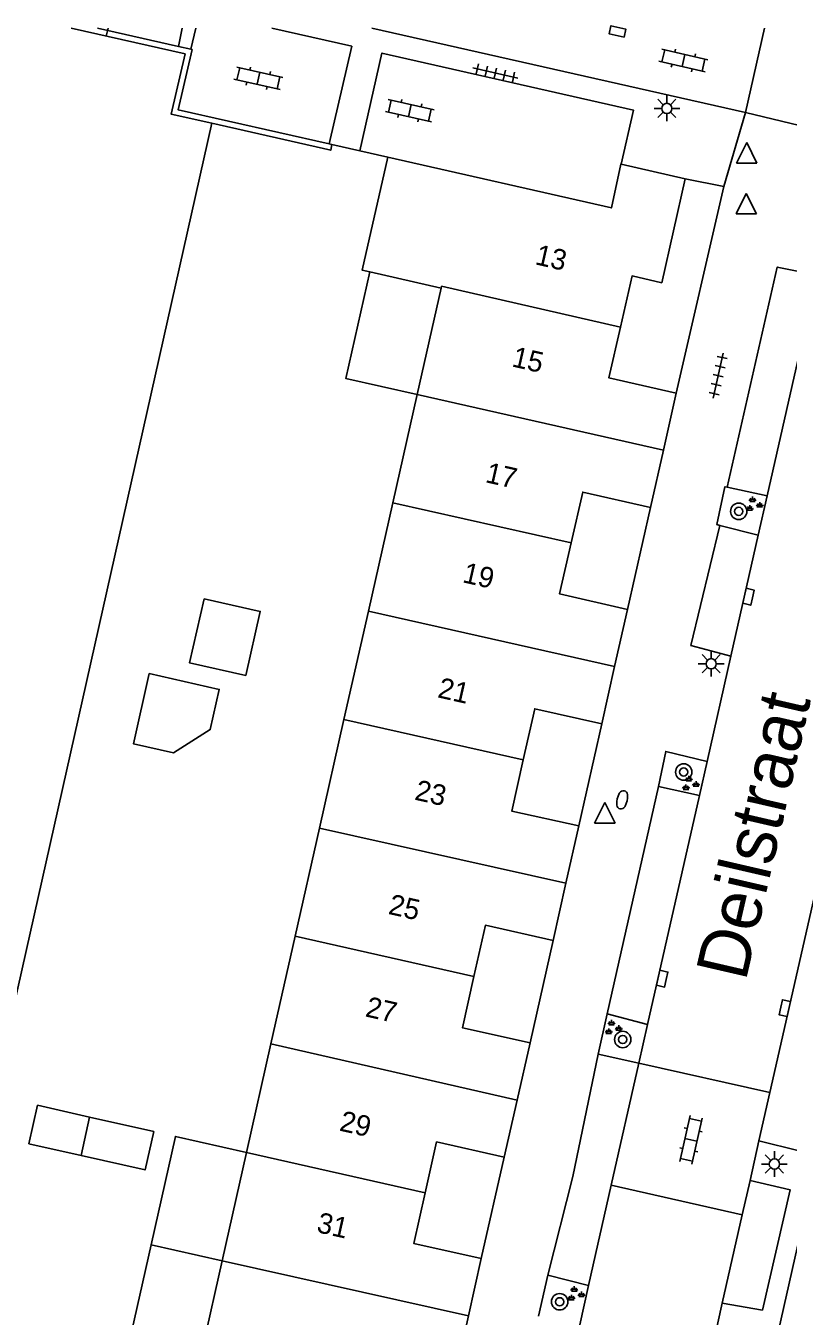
# Model space of a CAD drawing. Extents: x 128999 to 131010, y 395498 to 399007.
# Drawn here: x 129441.8 to 129478.9, y 398937.3 to 399000.1 of the extents above; entities that cross this region are included whole.
import ezdxf

# ---------------------------------------------------------------- set-up
doc = ezdxf.new("R2010")
doc.units = 0
for name, color, linetype in [('gg-afsc-muur', 7, 'Continuous'), ('gg-anno-huisnummerreeks BGT', 7, 'Continuous'), ('gg-anno-openbare ruimte label', 7, 'Continuous'), ('gg-bbg-gedigitaliseerde bijgebouw', 7, 'Continuous'), ('gg-bbg-hoofdgebouw', 7, 'Continuous'), ('gg-bbg-luifel en loopbrug', 7, 'Continuous'), ('gg-bbg-tussenscheiding', 7, 'Continuous'), ('gg-knt-verharding', 7, 'Continuous'), ('gg-knt-verharding nz', 7, 'Continuous'), ('gg-kntw-beschoeiing', 7, 'Continuous'), ('gg-kntw-kademuur', 7, 'Continuous'), ('gg-kwrk-duiker nz buis', 7, 'Continuous'), ('gt-grn-weggrens', 7, 'Continuous'), ('gt-symb-boom', 7, 'Continuous'), ('gt-symb-brandkraan', 7, 'Continuous'), ('gt-symb-groenvak', 7, 'Continuous'), ('gt-symb-klinker verharding', 7, 'Continuous'), ('gt-symb-kolk', 7, 'Continuous'), ('gt-symb-kolk center center', 7, 'Continuous'), ('gt-symb-lichtmast', 7, 'Continuous'), ('gt-symb-tegel verharding', 7, 'Continuous'), ('gt-symb-waterafsluiter', 7, 'Continuous')]:
    doc.layers.add(name, color=color, linetype=linetype)

# ---------------------------------------------------------------- blocks, each defined once
blk = doc.blocks.new('gt0-KL1')
at = {"layer": 'gt-symb-klinker verharding'}
for p, q in [((-1.15, 0.3), (1.15, 0.3)), ((-1, -0.3), (-1, 0.3)), ((-0.5, 0.3), (-0.5, 0.45)), ((0, -0.3), (0, 0.3)), ((0.5, 0.3), (0.5, 0.45)), ((1, -0.3), (1, 0.3)), ((-1.15, -0.3), (1.15, -0.3)), ((-0.5, -0.45), (-0.5, -0.3)), ((0.5, -0.45), (0.5, -0.3))]:
    blk.add_line(p, q, dxfattribs=at)
blk = doc.blocks.new('gt0-LMAST')
at = {"layer": 'gt-symb-lichtmast'}
for p, q in [((-0.182, 0.173), (-0.447, 0.438)), ((-0.005, 0.246), (-0.005, 0.621)), ((0.172, 0.173), (0.437, 0.438)), ((-0.255, -0.004), (-0.63, -0.004)), ((-0.182, -0.181), (-0.447, -0.446)), ((-0.005, -0.254), (-0.005, -0.629)), ((0.437, -0.446), (0.172, -0.181)), ((0.245, -0.004), (0.62, -0.004))]:
    blk.add_line(p, q, dxfattribs=at)
blk.add_circle((-0.005, -0.004), 0.25, dxfattribs=at)
blk = doc.blocks.new('gt0-TEG1')
at = {"layer": 'gt-symb-tegel verharding'}
for p, q in [((-1.125, 0), (1.125, 0)), ((-0.9, -0.25), (-0.9, 0.25)), ((-0.45, -0.25), (-0.45, 0.25)), ((0, -0.25), (0, 0.25)), ((0.45, -0.25), (0.45, 0.25)), ((0.9, -0.25), (0.9, 0.25))]:
    blk.add_line(p, q, dxfattribs=at)
blk = doc.blocks.new('gt0-KOLKCC')
at = {"layer": 'gt-symb-kolk center center'}
blk.add_lwpolyline([(-0.375, 0.2), (0.375, 0.2), (0.375, -0.2), (-0.375, -0.2)], close=True, dxfattribs=at)
blk = doc.blocks.new('gt0-WAFSL')
at = {"layer": 'gt-symb-waterafsluiter'}
for p, q in [((-0.5, -0.333), (0, 0.667)), ((0, 0.667), (0.5, -0.333)), ((0.5, -0.333), (-0.5, -0.333))]:
    blk.add_line(p, q, dxfattribs=at)
blk = doc.blocks.new('gt0-KOLK')
at = {"layer": 'gt-symb-kolk'}
blk.add_lwpolyline([(0, 0), (0.375, 0), (0.375, 0.4), (-0.375, 0.4), (-0.375, 0), (0, 0)], dxfattribs=at)
blk = doc.blocks.new('gt0-GRVAK')
at = {"layer": 'gt-symb-groenvak'}
for p, q in [((-0.11, 0.189), (-0.228, 0.24)), ((-0.182, 0.153), (0.088, 0.153)), ((-0.091, 0.211), (-0.156, 0.322)), ((-0.047, 0.214), (-0.047, 0.393)), ((-0.004, 0.211), (0.061, 0.322)), ((0.015, 0.189), (0.133, 0.24)), ((0.262, -0.052), (0.197, 0.059)), ((0.305, -0.049), (0.305, 0.13)), ((0.349, -0.052), (0.414, 0.059)), ((-0.245, -0.228), (-0.363, -0.177)), ((-0.318, -0.264), (-0.047, -0.264)), ((-0.226, -0.206), (-0.291, -0.095)), ((-0.183, -0.203), (-0.183, -0.024)), ((-0.139, -0.206), (-0.074, -0.095)), ((-0.12, -0.228), (-0.002, -0.177)), ((0.243, -0.074), (0.125, -0.023)), ((0.17, -0.11), (0.441, -0.11)), ((0.368, -0.074), (0.486, -0.023))]:
    blk.add_line(p, q, dxfattribs=at)
blk = doc.blocks.new('gt0-BOOM')
at = {"layer": 'gt-symb-boom'}
for radius in [0.4, 0.2]:
    blk.add_circle((0, 0), radius, dxfattribs=at)
blk = doc.blocks.new('gt0-BR')
at = {"layer": 'gt-symb-brandkraan'}
for centre, radius, start, end in [((-0.244, 0), 0.206, 107.56694, 252.43307), ((0.599, -2.664), 3, 106.89205, 107.56694), ((0, -0.691), 0.938, 73.10799, 106.89205), ((-0.599, -2.664), 3, 72.43309, 73.10799), ((0.244, 0), 0.206, 287.56695, 72.43309), ((0.599, 2.664), 3, 252.43307, 253.10797), ((0, 0.691), 0.938, 253.10797, 286.89206), ((-0.599, 2.664), 3, 286.89206, 287.56695)]:
    blk.add_arc(centre, radius, start, end, dxfattribs=at)

msp = doc.modelspace()

# ---------------------------------------------------------------- linework, layer by layer
at = {"layer": 'gg-afsc-muur'}
for p, q in [((129458.012, 398994.028), (129456.662, 398994.333)), ((129459.374, 398993.72), (129458.012, 398994.028))]:
    msp.add_line(p, q, dxfattribs=at)
at = {"layer": 'gg-bbg-gedigitaliseerde bijgebouw'}
msp.add_line((129444.866, 398946.994), (129444.446, 398945.122), dxfattribs=at)
for points in [[(129450.435, 398972.226), (129453.166, 398971.611), (129452.464, 398968.489), (129449.732, 398969.104), (129450.435, 398972.226)], [(129448.943, 398964.725), (129446.993, 398965.166), (129447.765, 398968.58), (129451.178, 398967.808), (129450.737, 398965.857), (129448.943, 398964.725)], [(129444.446, 398945.122), (129441.908, 398945.695), (129442.331, 398947.567), (129444.866, 398946.994)]]:
    msp.add_lwpolyline(points, dxfattribs=at)
at = {"layer": 'gg-bbg-hoofdgebouw'}
for p, q in [((129470.733, 398993.377), (129473.85, 398992.67)), ((129461.972, 398987.347), (129458.507, 398988.133)), ((129460.805, 398982.161), (129461.972, 398987.347)), ((129459.619, 398976.89), (129460.805, 398982.161)), ((129473.42, 398982.23), (129472.796, 398979.451)), ((129472.796, 398979.451), (129472.17, 398976.66)), ((129458.433, 398971.619), (129459.619, 398976.89)), ((129457.245, 398966.341), (129458.433, 398971.619)), ((129471.05, 398971.7), (129470.42, 398968.92)), ((129470.42, 398968.92), (129469.79, 398966.14)), ((129456.057, 398961.061), (129457.245, 398966.341)), ((129454.873, 398955.799), (129456.057, 398961.061)), ((129468.67, 398961.17), (129468.045, 398958.381)), ((129468.045, 398958.381), (129467.42, 398955.59)), ((129453.692, 398950.55), (129454.873, 398955.799)), ((129466.3, 398950.6), (129465.668, 398947.81)), ((129452.504, 398945.269), (129453.692, 398950.55)), ((129465.668, 398947.81), (129465.04, 398945.04)), ((129451.318, 398939.998), (129452.504, 398945.269)), ((129450.101, 398934.59), (129451.318, 398939.998)), ((129463.93, 398940.11), (129463.299, 398937.31)), ((129463.299, 398937.31), (129462.67, 398934.52))]:
    msp.add_line(p, q, dxfattribs=at)
for points in [[(129459.374, 398993.72), (129458.126, 398988.22), (129458.507, 398988.133)], [(129470.733, 398993.377), (129470.72, 398993.38), (129470.26, 398991.25), (129459.374, 398993.72)], [(129473.85, 398992.67), (129472.71, 398987.61), (129471.271, 398987.94), (129470.702, 398985.44)], [(129470.702, 398985.44), (129470.14, 398982.97), (129473.42, 398982.23)], [(129472.17, 398976.66), (129468.87, 398977.42), (129468.305, 398974.939)], [(129468.305, 398974.939), (129467.74, 398972.46), (129471.05, 398971.7)], [(129469.79, 398966.14), (129466.531, 398966.87), (129465.971, 398964.382)], [(129465.971, 398964.382), (129465.41, 398961.89), (129468.67, 398961.17)], [(129467.42, 398955.59), (129464.13, 398956.33), (129463.57, 398953.834)], [(129463.57, 398953.834), (129463.01, 398951.34), (129466.3, 398950.6)], [(129465.04, 398945.04), (129461.75, 398945.78), (129461.195, 398943.31)], [(129461.195, 398943.31), (129460.64, 398940.84), (129463.93, 398940.11)]]:
    msp.add_lwpolyline(points, dxfattribs=at)
at = {"layer": 'gg-bbg-luifel en loopbrug'}
for p, q in [((129446.646, 398935.365), (129447.859, 398940.774)), ((129447.859, 398940.774), (129451.318, 398939.998))]:
    msp.add_line(p, q, dxfattribs=at)
for points in [[(129460.805, 398982.161), (129457.342, 398982.938), (129458.507, 398988.133)], [(129444.866, 398946.994), (129447.987, 398946.288), (129447.564, 398944.417), (129444.446, 398945.122)], [(129447.859, 398940.774), (129449.041, 398946.046), (129452.504, 398945.269)]]:
    msp.add_lwpolyline(points, dxfattribs=at)
at = {"layer": 'gg-bbg-tussenscheiding'}
for p, q in [((129461.993, 398987.439), (129461.972, 398987.347)), ((129461.993, 398987.439), (129470.702, 398985.44)), ((129460.805, 398982.161), (129472.796, 398979.451)), ((129459.619, 398976.89), (129468.305, 398974.939)), ((129458.433, 398971.619), (129470.42, 398968.92)), ((129457.245, 398966.341), (129465.971, 398964.382)), ((129456.057, 398961.061), (129468.045, 398958.381)), ((129454.873, 398955.799), (129463.57, 398953.834)), ((129453.692, 398950.55), (129465.668, 398947.81)), ((129452.504, 398945.269), (129461.195, 398943.31)), ((129451.318, 398939.998), (129463.299, 398937.31))]:
    msp.add_line(p, q, dxfattribs=at)
at = {"layer": 'gg-knt-verharding'}
for p, q in [((129449.796, 398998.972), (129450.042, 399000)), ((129458.607, 399000), (129476.78, 398995.89)), ((129476.78, 398995.89), (129477.72, 399000)), ((129475.74, 398992.29), (129473.85, 398992.67)), ((129473.42, 398982.23), (129475.74, 398992.29)), ((129475.898, 398977.653), (129477.844, 398977.237)), ((129477.844, 398977.237), (129477.409, 398975.313)), ((129472.17, 398976.66), (129471.05, 398971.7)), ((129477.409, 398975.313), (129475.539, 398975.795)), ((129476.08, 398969.431), (129474.921, 398964.305)), ((129469.79, 398966.14), (129468.67, 398961.17)), ((129474.921, 398964.305), (129474.547, 398962.653)), ((129472.551, 398963.086), (129470.05, 398952.023)), ((129474.547, 398962.653), (129472.551, 398963.086)), ((129482.871, 398956.542), (129477.74, 398933.71)), ((129467.42, 398955.59), (129466.3, 398950.6)), ((129469.609, 398950.046), (129470.05, 398952.023)), ((129470.05, 398952.023), (129472.023, 398951.495)), ((129472.023, 398951.495), (129471.598, 398949.614)), ((129471.598, 398949.614), (129469.609, 398950.046)), ((129477.978, 398948.187), (129471.598, 398949.614)), ((129477.011, 398943.909), (129477.445, 398945.83)), ((129465.04, 398945.04), (129463.93, 398940.11)), ((129476.633, 398942.236), (129470.255, 398943.674)), ((129466.711, 398937.295), (129467.164, 398939.301)), ((129467.164, 398939.301), (129469.151, 398938.792)), ((129469.151, 398938.792), (129468.718, 398936.878)), ((129474.845, 398934.33), (129475.659, 398937.928))]:
    msp.add_line(p, q, dxfattribs=at)
for points in [[(129456.524, 398994.364), (129457.621, 398999.118), (129453.73, 399000)], [(129458.012, 398994.028), (129459.089, 398998.786), (129471.334, 398996.012), (129470.733, 398993.377)], [(129475.898, 398977.653), (129478.331, 398988.37), (129480.272, 398987.974)], [(129484.944, 398978.999), (129486.893, 398978.611), (129479.403, 398945.346), (129477.445, 398945.83)], [(129475.898, 398977.653), (129475.789, 398977.676), (129475.395, 398975.832), (129475.539, 398975.795)], [(129475.539, 398975.795), (129474.133, 398969.954), (129476.08, 398969.431)], [(129474.921, 398964.305), (129472.908, 398964.793), (129472.551, 398963.086)], [(129469.609, 398950.046), (129468.376, 398944.097), (129467.164, 398939.301)], [(129475.659, 398937.928), (129477.61, 398937.592), (129478.957, 398943.45), (129477.011, 398943.909)]]:
    msp.add_lwpolyline(points, dxfattribs=at)
at = {"layer": 'gg-knt-verharding nz'}
for p, q in [((129480.272, 398987.974), (129477.844, 398977.237)), ((129477.978, 398948.187), (129484.944, 398978.999)), ((129477.409, 398975.313), (129476.08, 398969.431)), ((129474.547, 398962.653), (129472.023, 398951.495)), ((129471.598, 398949.614), (129470.255, 398943.674)), ((129477.445, 398945.83), (129477.978, 398948.187)), ((129470.255, 398943.674), (129469.151, 398938.792)), ((129476.633, 398942.236), (129477.011, 398943.909)), ((129475.659, 398937.928), (129476.633, 398942.236))]:
    msp.add_line(p, q, dxfattribs=at)
at = {"layer": 'gg-kntw-beschoeiing'}
msp.add_lwpolyline([(129450.814, 398995.37), (129437.421, 398935.754), (129433.882, 398931.526)], dxfattribs=at)
at = {"layer": 'gg-kntw-kademuur'}
for p, q in [((129445.246, 399000), (129449.19, 398999.109)), ((129449.19, 398999.109), (129449.796, 398998.972)), ((129456.524, 398994.364), (129456.662, 398994.333))]:
    msp.add_line(p, q, dxfattribs=at)
for points in [[(129443.975, 399000), (129449.514, 398998.749), (129448.834, 398995.819), (129450.814, 398995.37)], [(129449.796, 398998.972), (129449.851, 398998.96), (129449.171, 398996.03), (129456.524, 398994.364)], [(129450.814, 398995.37), (129456.6, 398994.06), (129456.662, 398994.333)]]:
    msp.add_lwpolyline(points, dxfattribs=at)
at = {"layer": 'gg-kwrk-duiker nz buis'}
msp.add_line((129445.675, 398999.616), (129445.764, 399000), dxfattribs=at)
at = {"layer": 'gt-grn-weggrens'}
for p, q in [((129449.19, 398999.109), (129449.374, 399000)), ((129475.74, 398992.29), (129476.78, 398995.89)), ((129476.78, 398995.89), (129481.789, 398994.686))]:
    msp.add_line(p, q, dxfattribs=at)

# ---------------------------------------------------------------- block references
at = {"layer": 'gt-symb-boom'}
for p in [(129476.459, 398976.477), (129473.781, 398963.788), (129470.814, 398950.768), (129467.741, 398938)]:
    msp.add_blockref('gt0-BOOM', p, dxfattribs=at)
at = {"layer": 'gt-symb-brandkraan', "rotation": 77.22875743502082}
msp.add_blockref('gt0-BR', (129470.785, 398962.435), dxfattribs=at)
at = {"layer": 'gt-symb-groenvak'}
for p in [(129477.176, 398976.802), (129474.075, 398963.208), (129470.313, 398951.33), (129468.499, 398938.363)]:
    msp.add_blockref('gt0-GRVAK', p, dxfattribs=at)
at = {"layer": 'gt-symb-klinker verharding'}
for p, rotation in [((129473.765, 398998.425), -12.771242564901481), ((129453.079, 398997.56), -12.77124256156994), ((129460.45, 398995.984), -12.77124256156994), ((129474.133, 398945.888), 77.29726808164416)]:
    msp.add_blockref('gt0-KL1', p, dxfattribs=dict(at, rotation=rotation))
at = {"layer": 'gt-symb-kolk'}
for p, rotation in [((129477.129, 398972.275), 76.82507339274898), ((129472.928, 398953.684), 77.35314650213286), ((129478.502, 398952.339), -102.77124256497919)]:
    msp.add_blockref('gt0-KOLK', p, dxfattribs=dict(at, rotation=rotation))
at = {"layer": 'gt-symb-kolk center center', "rotation": 167.0755481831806}
msp.add_blockref('gt0-KOLKCC', (129470.56, 398999.836), dxfattribs=at)
at = {"layer": 'gt-symb-lichtmast'}
for p in [(129472.965, 398996.098), (129475.122, 398969.064), (129478.199, 398944.711)]:
    msp.add_blockref('gt0-LMAST', p, dxfattribs=at)
at = {"layer": 'gt-symb-tegel verharding'}
for p, rotation in [((129464.617, 398997.814), -12.771242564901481), ((129475.458, 398983.089), 77.22875743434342)]:
    msp.add_blockref('gt0-TEG1', p, dxfattribs=dict(at, rotation=rotation))
at = {"layer": 'gt-symb-waterafsluiter'}
for p in [(129476.845, 398993.762), (129476.827, 398991.289), (129469.943, 398961.631)]:
    msp.add_blockref('gt0-WAFSL', p, dxfattribs=at)

# ---------------------------------------------------------------- texts
at = {"layer": 'gg-anno-huisnummerreeks BGT'}
for s, rotation, p in [('13', 347.2, (129466.502, 398988.512)), ('15', 347.2, (129465.371, 398983.541)), ('17', 347.2, (129464.081, 398977.905)), ('19', 347.2, (129462.971, 398973.034)), ('21', 347.3, (129461.761, 398967.431)), ('23', 347.3, (129460.64, 398962.451)), ('25', 347.4, (129459.36, 398956.887)), ('27', 347.3, (129458.239, 398951.899)), ('29', 347.3, (129456.979, 398946.34)), ('31', 347.3, (129455.869, 398941.4))]:
    msp.add_text(s, height=1, rotation=rotation, dxfattribs=at).set_placement(p)
at = {"layer": 'gg-anno-openbare ruimte label'}
msp.add_text('Deilstraat', height=2.5, rotation=77, dxfattribs=at).set_placement((129476.794, 398953.558))

doc.saveas('drawing.dxf')
